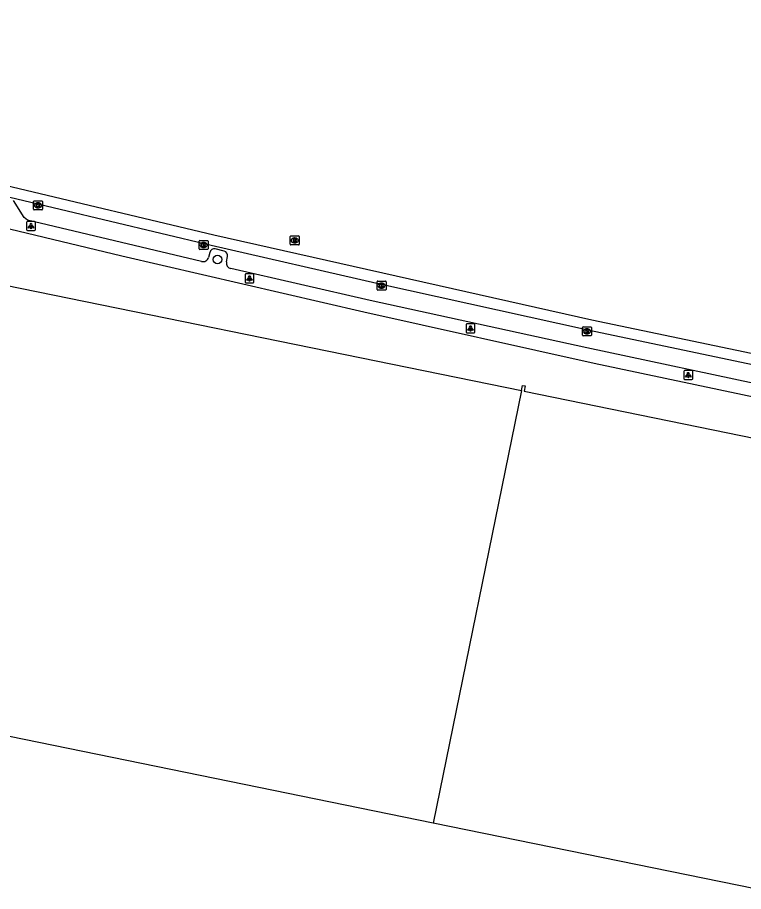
# Model space of a CAD drawing. Extents: x 157692 to 159670, y 381454 to 383289.
# Drawn here: x 158365.6 to 158446.6, y 383004.3 to 383101.8 of the extents above; entities that cross this region are included whole.
import ezdxf

# ---------------------------------------------------------------- set-up
doc = ezdxf.new("R2010")
doc.units = 0
for name, color, linetype in [('IMGEO_Boom', 7, 'Continuous'), ('IMGEO_Kolk', 7, 'Continuous'), ('IMGEO_Lichtpunt', 7, 'Continuous'), ('IMGEO_Pand', 7, 'Continuous'), ('IMGEO_Rijbaan_lokaal_gesloten', 7, 'Continuous'), ('IMGEO_Rioolput', 7, 'Continuous'), ('IMGEO_Terreindeel_open', 7, 'Continuous'), ('IMGEO_Voetpad_open', 7, 'Continuous')]:
    doc.layers.add(name, color=color, linetype=linetype)

msp = doc.modelspace()

# ---------------------------------------------------------------- linework, layer by layer
at = {"layer": 'IMGEO_Boom'}
msp.add_circle((158387.937, 383074.784), 0.489, dxfattribs=at)
at = {"layer": 'IMGEO_Kolk'}
for p, q in [((158367.433, 383080.393), (158367.433, 383081.245)), ((158367.508, 383081.319), (158368.36, 383081.319)), ((158367.921, 383081.099), (158367.946, 383081.099)), ((158368.434, 383081.245), (158368.434, 383080.393)), ((158368.36, 383080.319), (158367.508, 383080.319)), ((158367.944, 383080.539), (158367.919, 383080.539)), ((158385.885, 383075.982), (158385.885, 383076.834)), ((158385.96, 383076.908), (158386.812, 383076.908)), ((158386.396, 383076.128), (158386.371, 383076.128)), ((158386.373, 383076.688), (158386.398, 383076.688)), ((158386.886, 383076.834), (158386.886, 383075.982)), ((158386.812, 383075.908), (158385.96, 383075.908)), ((158405.721, 383071.455), (158405.721, 383072.307)), ((158405.796, 383072.381), (158406.648, 383072.381)), ((158406.209, 383072.161), (158406.234, 383072.161)), ((158406.722, 383072.307), (158406.722, 383071.455)), ((158406.648, 383071.381), (158405.796, 383071.381)), ((158406.232, 383071.601), (158406.207, 383071.601)), ((158428.61, 383066.358), (158428.61, 383067.21)), ((158428.685, 383067.284), (158429.537, 383067.284)), ((158429.611, 383067.21), (158429.611, 383066.358)), ((158429.537, 383066.284), (158428.685, 383066.284)), ((158429.121, 383066.504), (158429.096, 383066.504)), ((158429.098, 383067.064), (158429.123, 383067.064))]:
    msp.add_line(p, q, dxfattribs=at)
for points in [[(158367.433, 383080.393), (158367.433, 383081.245)], [(158367.508, 383081.319), (158368.36, 383081.319)], [(158367.754, 383081.019), (158367.877, 383081.019), (158367.877, 383080.868), (158368.007, 383081.019), (158368.171, 383081.019), (158368.025, 383080.868), (158368.178, 383080.619), (158368.026, 383080.619), (158367.941, 383080.783), (158367.877, 383080.716), (158367.877, 383080.619), (158367.754, 383080.619), (158367.754, 383081.019)], [(158368.434, 383081.245), (158368.434, 383080.393)], [(158368.36, 383080.319), (158367.508, 383080.319)], [(158385.885, 383075.982), (158385.885, 383076.834)], [(158385.96, 383076.908), (158386.812, 383076.908)], [(158386.206, 383076.608), (158386.329, 383076.608), (158386.329, 383076.457), (158386.459, 383076.608), (158386.623, 383076.608), (158386.477, 383076.457), (158386.63, 383076.208), (158386.478, 383076.208), (158386.393, 383076.372), (158386.329, 383076.305), (158386.329, 383076.208), (158386.206, 383076.208), (158386.206, 383076.608)], [(158386.886, 383076.834), (158386.886, 383075.982)], [(158386.812, 383075.908), (158385.96, 383075.908)], [(158405.721, 383071.455), (158405.721, 383072.307)], [(158405.796, 383072.381), (158406.648, 383072.381)], [(158406.042, 383072.081), (158406.165, 383072.081), (158406.165, 383071.93), (158406.295, 383072.081), (158406.459, 383072.081), (158406.313, 383071.93), (158406.466, 383071.681), (158406.314, 383071.681), (158406.229, 383071.845), (158406.165, 383071.778), (158406.165, 383071.681), (158406.042, 383071.681), (158406.042, 383072.081)], [(158406.722, 383072.307), (158406.722, 383071.455)], [(158406.648, 383071.381), (158405.796, 383071.381)], [(158428.61, 383066.358), (158428.61, 383067.21)], [(158428.685, 383067.284), (158429.537, 383067.284)], [(158429.611, 383067.21), (158429.611, 383066.358)], [(158429.537, 383066.284), (158428.685, 383066.284)], [(158428.931, 383066.984), (158429.054, 383066.984), (158429.054, 383066.833), (158429.184, 383066.984), (158429.348, 383066.984), (158429.202, 383066.833), (158429.355, 383066.584), (158429.203, 383066.584), (158429.118, 383066.748), (158429.054, 383066.681), (158429.054, 383066.584), (158428.931, 383066.584), (158428.931, 383066.984)]]:
    msp.add_lwpolyline(points, dxfattribs=at)
for centre, start, end in [((158367.51, 383081.243), 91.55205, 178.44795), ((158367.51, 383081.243), 91.55205, 178.44795), ((158368.358, 383081.243), 1.55205, 88.44795), ((158368.358, 383081.243), 1.55205, 88.44795), ((158367.51, 383080.395), 181.55205, 268.44795), ((158367.51, 383080.395), 181.55205, 268.44795), ((158368.358, 383080.395), 271.55205, 358.44795), ((158368.358, 383080.395), 271.55205, 358.44795), ((158385.962, 383076.832), 91.55205, 178.44795), ((158385.962, 383076.832), 91.55205, 178.44795), ((158385.962, 383075.984), 181.55205, 268.44795), ((158385.962, 383075.984), 181.55205, 268.44795), ((158386.81, 383076.832), 1.55205, 88.44795), ((158386.81, 383076.832), 1.55205, 88.44795), ((158386.81, 383075.984), 271.55205, 358.44795), ((158386.81, 383075.984), 271.55205, 358.44795), ((158405.798, 383072.305), 91.55205, 178.44795), ((158405.798, 383072.305), 91.55205, 178.44795), ((158406.646, 383072.305), 1.55205, 88.44795), ((158406.646, 383072.305), 1.55205, 88.44795), ((158405.798, 383071.457), 181.55205, 268.44795), ((158405.798, 383071.457), 181.55205, 268.44795), ((158406.646, 383071.457), 271.55205, 358.44795), ((158406.646, 383071.457), 271.55205, 358.44795), ((158428.687, 383067.208), 91.55205, 178.44795), ((158428.687, 383067.208), 91.55205, 178.44795), ((158429.535, 383067.208), 1.55205, 88.44795), ((158429.535, 383067.208), 1.55205, 88.44795), ((158428.687, 383066.36), 181.55205, 268.44795), ((158428.687, 383066.36), 181.55205, 268.44795), ((158429.535, 383066.36), 271.55205, 358.44795), ((158429.535, 383066.36), 271.55205, 358.44795)]:
    msp.add_arc(centre, 0.0765, start, end, dxfattribs=at)
for centre, major_axis, ratio, start_param, end_param in [((158367.92, 383080.819), (-0.387, 0.002), 0.722429, 4.712389, 7.853982), ((158367.945, 383080.819), (-0.39, 0.002), 0.717154, 1.570796, 4.712389), ((158386.372, 383076.408), (-0.387, 0.002), 0.722429, 4.712389, 7.853982), ((158386.397, 383076.408), (-0.39, 0.002), 0.717154, 1.570796, 4.712389), ((158406.208, 383071.881), (-0.387, 0.002), 0.722429, 4.712389, 7.853982), ((158406.233, 383071.881), (-0.39, 0.002), 0.717154, 1.570796, 4.712389), ((158429.097, 383066.784), (-0.387, 0.002), 0.722429, 4.712389, 7.853982), ((158429.122, 383066.784), (-0.39, 0.002), 0.717154, 1.570796, 4.712389)]:
    msp.add_ellipse(centre, major_axis=major_axis, ratio=ratio, start_param=start_param, end_param=end_param, dxfattribs=at)
at = {"layer": 'IMGEO_Lichtpunt'}
for p, q in [((158366.658, 383078.926), (158366.658, 383078.119)), ((158366.658, 383078.926), (158366.658, 383078.119)), ((158367.56, 383079.021), (158366.752, 383079.021)), ((158367.56, 383079.021), (158366.752, 383079.021)), ((158367.654, 383078.119), (158367.654, 383078.926)), ((158367.654, 383078.119), (158367.654, 383078.926)), ((158366.752, 383078.025), (158367.56, 383078.025)), ((158366.752, 383078.025), (158367.56, 383078.025)), ((158391.01, 383073.086), (158391.01, 383072.279)), ((158391.01, 383073.086), (158391.01, 383072.279)), ((158391.912, 383073.181), (158391.104, 383073.181)), ((158391.912, 383073.181), (158391.104, 383073.181)), ((158392.006, 383072.279), (158392.006, 383073.086)), ((158392.006, 383072.279), (158392.006, 383073.086)), ((158391.104, 383072.185), (158391.912, 383072.185)), ((158391.104, 383072.185), (158391.912, 383072.185)), ((158415.642, 383067.513), (158415.642, 383066.706)), ((158415.642, 383067.513), (158415.642, 383066.706)), ((158416.544, 383067.608), (158415.736, 383067.608)), ((158416.544, 383067.608), (158415.736, 383067.608)), ((158416.638, 383066.706), (158416.638, 383067.513)), ((158416.638, 383066.706), (158416.638, 383067.513)), ((158415.736, 383066.612), (158416.544, 383066.612)), ((158415.736, 383066.612), (158416.544, 383066.612)), ((158440.813, 383062.403), (158440.005, 383062.403)), ((158440.813, 383062.403), (158440.005, 383062.403)), ((158439.911, 383062.308), (158439.911, 383061.501)), ((158439.911, 383062.308), (158439.911, 383061.501)), ((158440.005, 383061.407), (158440.813, 383061.407)), ((158440.005, 383061.407), (158440.813, 383061.407)), ((158440.907, 383061.501), (158440.907, 383062.308)), ((158440.907, 383061.501), (158440.907, 383062.308))]:
    msp.add_line(p, q, dxfattribs=at)
for points in [[(158367.032, 383078.59), (158367.071, 383078.562), (158366.883, 383078.3), (158366.845, 383078.327), (158367.032, 383078.59)], [(158367.134, 383078.542), (158367.181, 383078.542), (158367.181, 383078.22), (158367.134, 383078.22), (158367.134, 383078.542)], [(158367.244, 383078.562), (158367.282, 383078.589), (158367.469, 383078.327), (158367.43, 383078.299), (158367.244, 383078.562)], [(158391.384, 383072.75), (158391.423, 383072.722), (158391.235, 383072.46), (158391.197, 383072.487), (158391.384, 383072.75)], [(158391.486, 383072.702), (158391.533, 383072.702), (158391.533, 383072.38), (158391.486, 383072.38), (158391.486, 383072.702)], [(158391.596, 383072.722), (158391.634, 383072.749), (158391.821, 383072.487), (158391.782, 383072.459), (158391.596, 383072.722)], [(158416.016, 383067.177), (158416.055, 383067.149), (158415.867, 383066.887), (158415.829, 383066.914), (158416.016, 383067.177)], [(158416.118, 383067.129), (158416.165, 383067.129), (158416.165, 383066.807), (158416.118, 383066.807), (158416.118, 383067.129)], [(158416.228, 383067.149), (158416.266, 383067.176), (158416.453, 383066.914), (158416.414, 383066.886), (158416.228, 383067.149)], [(158440.285, 383061.972), (158440.324, 383061.944), (158440.136, 383061.682), (158440.098, 383061.709), (158440.285, 383061.972)], [(158440.387, 383061.924), (158440.434, 383061.924), (158440.434, 383061.602), (158440.387, 383061.602), (158440.387, 383061.924)], [(158440.497, 383061.944), (158440.535, 383061.971), (158440.722, 383061.709), (158440.683, 383061.681), (158440.497, 383061.944)]]:
    msp.add_lwpolyline(points, dxfattribs=at)
for centre in [(158367.157, 383078.724), (158391.509, 383072.884), (158416.141, 383067.311), (158440.41, 383062.106)]:
    msp.add_circle(centre, 0.0994, dxfattribs=at)
for centre, start, end in [((158366.752, 383078.926), 90, 180), ((158366.752, 383078.926), 90, 180), ((158367.56, 383078.926), 0, 90), ((158367.56, 383078.926), 0, 90), ((158366.752, 383078.119), 180, 270), ((158366.752, 383078.119), 180, 270), ((158367.56, 383078.119), 270, 0), ((158367.56, 383078.119), 270, 360), ((158391.104, 383073.086), 90, 180), ((158391.104, 383073.086), 90, 180), ((158391.912, 383073.086), 0, 90), ((158391.912, 383073.086), 0, 90), ((158391.104, 383072.279), 180, 270), ((158391.104, 383072.279), 180, 270), ((158391.912, 383072.279), 270, 0), ((158391.912, 383072.279), 270, 360), ((158415.736, 383067.513), 90, 180), ((158415.736, 383067.513), 90, 180), ((158416.544, 383067.513), 0, 90), ((158416.544, 383067.513), 0, 90), ((158415.736, 383066.706), 180, 270), ((158415.736, 383066.706), 180, 270), ((158416.544, 383066.706), 270, 0), ((158416.544, 383066.706), 270, 360), ((158440.005, 383062.308), 90, 180), ((158440.005, 383062.308), 90, 180), ((158440.813, 383062.308), 0, 90), ((158440.813, 383062.308), 0, 90), ((158440.005, 383061.501), 180, 270), ((158440.005, 383061.501), 180, 270), ((158440.813, 383061.501), 270, 0), ((158440.813, 383061.501), 270, 360)]:
    msp.add_arc(centre, 0.0946, start, end, dxfattribs=at)
at = {"layer": 'IMGEO_Pand'}
for points in [[(158421.82, 383060.178), (158421.938, 383060.756), (158422.242, 383060.694), (158422.124, 383060.116), (158467.347, 383050.874), (158465.82, 383043.375), (158491.606, 383038.081), (158492.404, 383041.953), (158503.449, 383039.616), (158504.123, 383043.002), (158605.45, 383022.155)], [(158421.82, 383060.178), (158411.969, 383011.974)], [(158547.523, 382988.013), (158510.147, 382995.571), (158495.103, 382998.613), (158493.537, 382991.196), (158471.786, 382995.787), (158464.053, 382997.436), (158464.817, 383001.174), (158411.969, 383011.974)]]:
    msp.add_lwpolyline(points, dxfattribs=at)
at = {"layer": 'IMGEO_Rijbaan_lokaal_gesloten'}
for points in [[(158292.467, 383101.768), (158309.67, 383097.007), (158320.184, 383094.191), (158365.063, 383082.897), (158387.524, 383077.545), (158429.652, 383068.073), (158450.635, 383063.672), (158673.314, 383018.093), (158678.432, 383017.066)], [(158364.78, 383081.731), (158387.253, 383076.376), (158405.705, 383072.135), (158429.398, 383066.9), (158450.391, 383062.497), (158473.134, 383057.842), (158673.076, 383016.916)]]:
    msp.add_lwpolyline(points, dxfattribs=at)
at = {"layer": 'IMGEO_Rioolput'}
for p, q in [((158396.046, 383076.487), (158396.046, 383077.339)), ((158396.121, 383077.413), (158396.973, 383077.413)), ((158396.534, 383077.193), (158396.559, 383077.193)), ((158397.047, 383077.339), (158397.047, 383076.487)), ((158396.973, 383076.413), (158396.121, 383076.413)), ((158396.557, 383076.633), (158396.532, 383076.633))]:
    msp.add_line(p, q, dxfattribs=at)
for points in [[(158396.046, 383076.487), (158396.046, 383077.339)], [(158396.121, 383077.413), (158396.973, 383077.413)], [(158396.635, 383077.111), (158396.383, 383077.113), (158396.383, 383076.713)], [(158396.561, 383077.032), (158396.507, 383077.032), (158396.507, 383076.951)], [(158396.507, 383076.951), (158396.559, 383076.951)], [(158397.047, 383077.339), (158397.047, 383076.487)], [(158396.973, 383076.413), (158396.121, 383076.413)], [(158396.383, 383076.713), (158396.507, 383076.713), (158396.507, 383076.875), (158396.518, 383076.875)], [(158396.565, 383076.846), (158396.636, 383076.713), (158396.776, 383076.713), (158396.711, 383076.839)]]:
    msp.add_lwpolyline(points, dxfattribs=at)
for centre, radius, start, end in [((158396.123, 383077.337), 0.0765, 91.55205, 178.44795), ((158396.123, 383077.337), 0.0765, 91.55205, 178.44795), ((158396.543, 383077.14), 0.19, 274.7715, 282.96867), ((158396.567, 383076.936), 0.0964, 77.00612, 93.18647), ((158396.581, 383076.993), 0.0378, 276.66336, 79.67722), ((158396.634, 383077.001), 0.109, 350.36119, 89.41601), ((158396.632, 383077.001), 0.112, 277.58423, 350.98172), ((158396.971, 383077.337), 0.0765, 1.55205, 88.44795), ((158396.971, 383077.337), 0.0765, 1.55205, 88.44795), ((158396.123, 383076.489), 0.0765, 181.55205, 268.44795), ((158396.123, 383076.489), 0.0765, 181.55205, 268.44795), ((158396.517, 383076.822), 0.0533, 26.02933, 88.69889), ((158396.616, 383076.786), 0.108, 29.51342, 73.79051), ((158396.971, 383076.489), 0.0765, 271.55205, 358.44795), ((158396.971, 383076.489), 0.0765, 271.55205, 358.44795)]:
    msp.add_arc(centre, radius, start, end, dxfattribs=at)
for centre, major_axis, ratio, start_param, end_param in [((158396.533, 383076.913), (-0.387, 0.002), 0.722429, 4.712389, 7.853982), ((158396.558, 383076.913), (-0.39, 0.002), 0.717154, 1.570796, 4.712389)]:
    msp.add_ellipse(centre, major_axis=major_axis, ratio=ratio, start_param=start_param, end_param=end_param, dxfattribs=at)
at = {"layer": 'IMGEO_Terreindeel_open'}
msp.add_lwpolyline([(158411.969, 383011.974), (158345.307, 383025.597), (158355.158, 383073.801), (158421.82, 383060.178)], dxfattribs=at)
at = {"layer": 'IMGEO_Voetpad_open'}
for points in [[(158386.157, 383074.573), (158366.771, 383079.187), (158366.393, 383079.458), (158365.196, 383081.352)], [(158356.073, 383080.306), (158377.272, 383075.185), (158404.266, 383068.947), (158429.941, 383063.242), (158449.087, 383059.196), (158491.29, 383050.568), (158490.409, 383046.186), (158502.084, 383043.806), (158503.863, 383044.92), (158504.768, 383044.992), (158505.307, 383047.703), (158608.702, 383026.565), (158608.768, 383026.888), (158612.424, 383026.179), (158612.371, 383025.858), (158675.645, 383012.954)], [(158388.672, 383075.731), (158387.692, 383075.969)], [(158387.098, 383075.564), (158386.928, 383074.998)], [(158388.944, 383074.532), (158389.059, 383075.11)], [(158527.49, 383044.629), (158472.548, 383055.869), (158450.008, 383060.48), (158429.09, 383064.929), (158404.965, 383070.228), (158389.431, 383073.774)]]:
    msp.add_lwpolyline(points, dxfattribs=at)
for centre, radius, start, end in [((158387.571, 383075.508), 0.476, 75.2966, 173.27715), ((158386.335, 383075.162), 0.615, 253.15918, 344.57075), ((158388.54, 383075.218), 0.53, 348.24486, 75.61651), ((158389.569, 383074.398), 0.639, 167.91004, 257.52985)]:
    msp.add_arc(centre, radius, start, end, dxfattribs=at)

doc.saveas('drawing.dxf')
